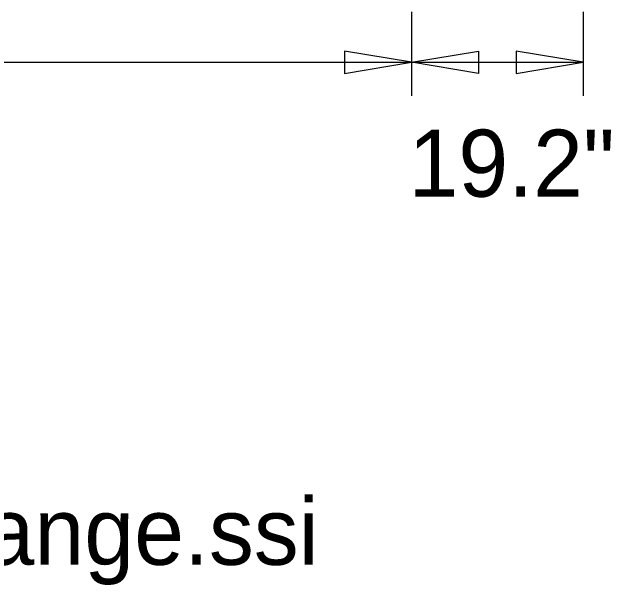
# Model space of a CAD drawing. Extents: x 1806251 to 1809821, y 414895 to 422886.
# Drawn here: x 1809677.977 to 1809678.647, y 415361.263 to 415361.905 of the extents above; entities that cross this region are included whole.
import ezdxf

# ---------------------------------------------------------------- set-up
doc = ezdxf.new("R2010")
doc.units = 0
doc.layers.add('GSDIMS', color=7, linetype='Continuous')

msp = doc.modelspace()

# ---------------------------------------------------------------- linework, layer by layer
at = {"layer": 'GSDIMS'}
for p, q in [((1809678.424, 415361.90475), (1809678.424, 415361.811)), ((1809678.424, 415361.90475), (1809678.424, 415361.811)), ((1809678.616, 415361.90475), (1809678.616, 415361.811)), ((1809676.76771, 415361.8485), (1809678.424, 415361.8485)), ((1809678.424, 415361.8485), (1809678.616, 415361.8485))]:
    msp.add_line(p, q, dxfattribs=at)
for points in [[(1809678.424, 415361.8485), (1809678.349, 415361.861), (1809678.349, 415361.836)], [(1809678.424, 415361.8485), (1809678.499, 415361.861), (1809678.499, 415361.836)], [(1809678.616, 415361.8485), (1809678.541, 415361.861), (1809678.541, 415361.836)]]:
    msp.add_lwpolyline(points, close=True, dxfattribs=at)

# ---------------------------------------------------------------- texts
for s, p in [('19.2"', (1809678.4205, 415361.698)), ('Panel Style: guide_fwy_interchange.ssi', (1809676.575, 415361.286))]:
    msp.add_text(s, height=0.075, dxfattribs=at).set_placement(p)

doc.saveas('drawing.dxf')
